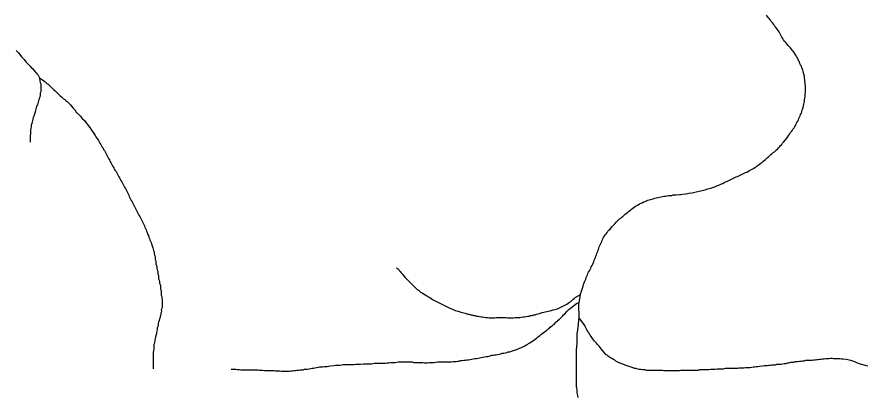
# Model space of a CAD drawing. Extents: x 652.3 to 678, y 7316.9 to 7344.9.
# Drawn here: x 666.71 to 669.746, y 7327.1 to 7328.454 of the extents above; entities that cross this region are included whole.
import ezdxf

# ---------------------------------------------------------------- set-up
doc = ezdxf.new("R2010")
doc.units = 0
doc.header["$LTSCALE"] = 0.032
doc.layers.add('7', color=7, linetype='Continuous', lineweight=25)

msp = doc.modelspace()

# ---------------------------------------------------------------- linework, layer by layer
at = {"layer": '7'}
for p in [(668.7199, 7327.4615), (668.7064, 7327.4296)]:
    msp.add_line(p, (668.7142, 7327.4336), dxfattribs=at)
for points in [[(669.4894, 7328.3168), (669.4798, 7328.3312), (669.4758, 7328.3351), (669.4727, 7328.3399), (669.4695, 7328.3439), (669.4615, 7328.3518), (669.452, 7328.3638), (669.448, 7328.3678), (669.4448, 7328.3725), (669.4424, 7328.3773), (669.4392, 7328.3821), (669.4368, 7328.3868), (669.4321, 7328.3964), (669.4289, 7328.4012), (669.4257, 7328.4051), (669.4225, 7328.4099), (669.4193, 7328.4139), (669.4162, 7328.4187), (669.413, 7328.4227), (669.4098, 7328.4266), (669.4066, 7328.4314), (669.4034, 7328.4354), (669.4002, 7328.4394), (669.3971, 7328.4441), (669.3939, 7328.4481), (669.3907, 7328.4521), (669.3843, 7328.4601)], [(666.7068, 7328.3335), (666.7148, 7328.3256), (666.7275, 7328.3097), (666.7315, 7328.3057), (666.7355, 7328.3017), (666.7419, 7328.2938), (666.7538, 7328.2818), (666.757, 7328.2778), (666.7609, 7328.2739), (666.7649, 7328.2699), (666.7745, 7328.2579), (666.7785, 7328.254), (666.7816, 7328.25), (666.7856, 7328.246), (666.7904, 7328.2365)], [(669.1854, 7327.8426), (669.195, 7327.8458), (669.1997, 7327.8474), (669.2045, 7327.849), (669.2093, 7327.8514), (669.2141, 7327.8529), (669.2236, 7327.8577), (669.2284, 7327.8593), (669.2332, 7327.8625), (669.2379, 7327.8649), (669.2427, 7327.8665), (669.2475, 7327.8689), (669.2522, 7327.8704), (669.257, 7327.8728), (669.2618, 7327.8752), (669.2761, 7327.8824), (669.2809, 7327.884), (669.3095, 7327.8983), (669.3143, 7327.8999), (669.3239, 7327.9047), (669.3286, 7327.9078), (669.3382, 7327.9126), (669.3422, 7327.9158), (669.3469, 7327.9182), (669.3509, 7327.9214), (669.3549, 7327.9246), (669.3589, 7327.9277), (669.3636, 7327.9309), (669.3676, 7327.9341), (669.3716, 7327.9373), (669.3756, 7327.9413), (669.3804, 7327.9444), (669.3843, 7327.9484), (669.3883, 7327.9516), (669.3923, 7327.9556), (669.3963, 7327.9588), (669.4002, 7327.962), (669.4042, 7327.9659), (669.4082, 7327.9691), (669.4122, 7327.9723), (669.4162, 7327.9755), (669.4201, 7327.9795), (669.4241, 7327.9826), (669.4273, 7327.9866), (669.4313, 7327.9906), (669.4345, 7327.9946), (669.4384, 7327.9986), (669.4416, 7328.0025), (669.4448, 7328.0065), (669.4575, 7328.0224), (669.4639, 7328.032), (669.4671, 7328.0367), (669.4703, 7328.0407), (669.4735, 7328.0447), (669.4766, 7328.0495), (669.4798, 7328.0543), (669.483, 7328.0582), (669.4854, 7328.063), (669.4886, 7328.067), (669.4902, 7328.0718), (669.4925, 7328.0765), (669.4957, 7328.0813), (669.4981, 7328.0861), (669.4997, 7328.0909), (669.5021, 7328.0956), (669.5045, 7328.1004), (669.5061, 7328.1052), (669.5085, 7328.1099), (669.5101, 7328.1147), (669.5116, 7328.1195), (669.5132, 7328.1243), (669.5148, 7328.1298), (669.5164, 7328.1362), (669.5172, 7328.1418), (669.5188, 7328.1466), (669.5196, 7328.1521), (669.5196, 7328.1577), (669.5204, 7328.1641), (669.522, 7328.1688), (669.522, 7328.18), (669.5228, 7328.1855), (669.5228, 7328.2078), (669.522, 7328.2134), (669.522, 7328.219), (669.5212, 7328.2245), (669.5204, 7328.2301), (669.5196, 7328.2357), (669.5196, 7328.242), (669.5164, 7328.2532), (669.5156, 7328.2587), (669.514, 7328.2635), (669.5108, 7328.2731), (669.5085, 7328.2778), (669.5061, 7328.2834), (669.5037, 7328.2882), (669.5021, 7328.293), (669.4989, 7328.2977), (669.4973, 7328.3025), (669.4949, 7328.3073), (669.4918, 7328.3121), (669.4894, 7328.3168)], [(666.7904, 7328.2365), (666.7912, 7328.2245), (666.7928, 7328.2198), (666.7952, 7328.215), (666.7952, 7328.1919), (666.7944, 7328.1863), (666.7928, 7328.1816), (666.792, 7328.176), (666.792, 7328.1704), (666.7904, 7328.1656), (666.7888, 7328.1601), (666.7864, 7328.1553), (666.7856, 7328.1497), (666.784, 7328.145), (666.7824, 7328.1402), (666.78, 7328.1346), (666.7785, 7328.1298), (666.7769, 7328.1251), (666.7753, 7328.1187), (666.7729, 7328.1107), (666.7697, 7328.0996), (666.7681, 7328.0948), (666.7665, 7328.0893), (666.7657, 7328.0837), (666.7641, 7328.0789), (666.7633, 7328.0733), (666.7609, 7328.0678), (666.7602, 7328.0622), (666.7594, 7328.055), (666.7578, 7328.0503), (666.7578, 7328.0447), (666.757, 7328.0224), (666.7564, 7328.0065), (666.7564, 7328.0061)], [(666.7904, 7328.2365), (666.8047, 7328.2269), (666.8087, 7328.2237), (666.8127, 7328.2198), (666.8166, 7328.2166), (666.8206, 7328.2134), (666.8246, 7328.2102), (666.8318, 7328.203), (666.8405, 7328.1951), (666.8445, 7328.1911), (666.8485, 7328.1871), (666.8604, 7328.1752), (666.8644, 7328.172), (666.8684, 7328.1688), (666.8723, 7328.1649), (666.8763, 7328.1617), (666.8803, 7328.1585), (666.8843, 7328.1553), (666.8883, 7328.1521), (666.9002, 7328.1402), (666.9034, 7328.1362), (666.9097, 7328.1283), (666.9137, 7328.1243), (666.9169, 7328.1203), (666.9201, 7328.1155), (666.936, 7328.0996), (666.9392, 7328.0956), (666.9424, 7328.0916), (666.9503, 7328.0837), (666.9567, 7328.0757), (666.9599, 7328.071), (666.9694, 7328.059), (666.9758, 7328.0495), (666.979, 7328.0447), (666.9885, 7328.0304), (666.9917, 7328.0256), (666.9981, 7328.0161), (667.0012, 7328.0121), (667.0028, 7328.0073), (667.0052, 7328.0025), (667.0084, 7327.9986), (667.0108, 7327.9938), (667.014, 7327.989), (667.0172, 7327.985), (667.0188, 7327.9803), (667.0219, 7327.9763), (667.0267, 7327.9667), (667.0291, 7327.962), (667.0363, 7327.9476), (667.0394, 7327.9429), (667.041, 7327.9381), (667.0442, 7327.9341), (667.0466, 7327.9293), (667.0498, 7327.9246), (667.0522, 7327.9198), (667.0554, 7327.915), (667.0569, 7327.9102), (667.0601, 7327.9055), (667.0633, 7327.9015), (667.0657, 7327.8967), (667.0681, 7327.8919), (667.0713, 7327.888), (667.0729, 7327.8832), (667.076, 7327.8792), (667.0808, 7327.8697), (667.084, 7327.8649), (667.0864, 7327.8601)], [(667.0864, 7327.8601), (667.0935, 7327.8458), (667.0967, 7327.841), (667.1039, 7327.8267), (667.1063, 7327.8219), (667.1087, 7327.8171), (667.1103, 7327.8124), (667.1126, 7327.8076), (667.115, 7327.8028), (667.1174, 7327.798), (667.1206, 7327.7933), (667.123, 7327.7885), (667.1254, 7327.7837), (667.1325, 7327.7694), (667.1349, 7327.7646), (667.1421, 7327.7503), (667.1445, 7327.7455), (667.1477, 7327.7407), (667.1524, 7327.7312), (667.1548, 7327.7264), (667.162, 7327.7121), (667.1644, 7327.7073), (667.166, 7327.7026), (667.1707, 7327.693), (667.1723, 7327.6882), (667.1739, 7327.6835), (667.1755, 7327.6779), (667.1787, 7327.6731), (667.1803, 7327.6675), (667.1827, 7327.6628), (667.1843, 7327.658), (667.1866, 7327.6532), (667.1882, 7327.6484), (667.1898, 7327.6437), (667.1946, 7327.6294), (667.1962, 7327.6246), (667.197, 7327.619), (667.1994, 7327.6142), (667.1994, 7327.6087), (667.2002, 7327.6031), (667.2026, 7327.5983), (667.2026, 7327.5928), (667.2034, 7327.5872), (667.2049, 7327.5824), (667.2057, 7327.5768), (667.2057, 7327.5713), (667.2089, 7327.5617), (667.2089, 7327.5562), (667.2097, 7327.5506), (667.2121, 7327.5458), (667.2121, 7327.5402), (667.2129, 7327.5347), (667.2145, 7327.5299), (667.2153, 7327.5243), (667.2153, 7327.5188), (667.2177, 7327.514), (667.2185, 7327.5084), (667.2185, 7327.5028), (667.2201, 7327.4981), (667.2217, 7327.4925), (667.2217, 7327.4869), (667.2224, 7327.4814), (667.2248, 7327.4766), (667.2248, 7327.4599), (667.2264, 7327.4551), (667.2264, 7327.4495), (667.228, 7327.4448), (667.228, 7327.4169), (667.2264, 7327.4121), (667.2248, 7327.4074), (667.2256, 7327.4002), (667.2232, 7327.3954), (667.2232, 7327.3899), (667.2201, 7327.3851), (667.2201, 7327.3795), (667.2185, 7327.3747), (667.2169, 7327.3692), (667.2153, 7327.3636), (667.2137, 7327.3588), (667.2137, 7327.3525), (667.2121, 7327.3477), (667.2105, 7327.3421), (667.2105, 7327.3365), (667.2089, 7327.3318), (667.2073, 7327.327), (667.2073, 7327.3214), (667.2049, 7327.3159), (667.2041, 7327.3103), (667.2034, 7327.3047), (667.2018, 7327.2999), (667.2002, 7327.2888), (667.1986, 7327.284), (667.1978, 7327.2785), (667.1978, 7327.2673), (667.197, 7327.2617), (667.1962, 7327.2562), (667.1962, 7327.2506), (667.1954, 7327.245), (667.1954, 7327.2395), (667.1962, 7327.2339), (667.1962, 7327.1961)], [(668.7199, 7327.4615), (668.7247, 7327.4782), (668.7295, 7327.4925), (668.7311, 7327.4981), (668.7343, 7327.5076), (668.7366, 7327.5124), (668.739, 7327.5172), (668.7406, 7327.5227), (668.7454, 7327.5323), (668.747, 7327.5378), (668.7494, 7327.5426), (668.7526, 7327.5466), (668.7573, 7327.5562), (668.7589, 7327.5609), (668.7621, 7327.5657), (668.7645, 7327.5705), (668.7677, 7327.58), (668.7693, 7327.5848), (668.774, 7327.5943), (668.7756, 7327.5991), (668.7772, 7327.6039), (668.7788, 7327.6087), (668.7812, 7327.6134), (668.7828, 7327.6182), (668.7844, 7327.623), (668.7876, 7327.6325), (668.79, 7327.6373), (668.7915, 7327.6421), (668.7963, 7327.6516), (668.7979, 7327.6564), (668.8003, 7327.6612), (668.8027, 7327.666), (668.8091, 7327.6755), (668.8122, 7327.6795), (668.8154, 7327.6843), (668.8186, 7327.6882), (668.8218, 7327.6922), (668.8258, 7327.6962), (668.8321, 7327.7041), (668.8441, 7327.7161), (668.848, 7327.7201), (668.86, 7327.732), (668.864, 7327.7352), (668.8679, 7327.7384), (668.8719, 7327.7415), (668.8759, 7327.7455), (668.8799, 7327.7487), (668.8838, 7327.7519), (668.8878, 7327.7551), (668.8918, 7327.7583), (668.8958, 7327.7614), (668.8998, 7327.7646), (668.9037, 7327.7678), (668.9077, 7327.771), (668.9125, 7327.7742), (668.9173, 7327.7774), (668.922, 7327.7805), (668.9268, 7327.7829), (668.9316, 7327.7861), (668.9364, 7327.7885), (668.9411, 7327.7901), (668.9459, 7327.7933), (668.9507, 7327.7949), (668.9555, 7327.7964), (668.9602, 7327.7988), (668.965, 7327.8004), (668.9698, 7327.802), (668.9753, 7327.8028), (668.9801, 7327.8044), (668.9857, 7327.806), (668.9905, 7327.8076), (668.9968, 7327.8084), (669.0024, 7327.81), (669.008, 7327.8108), (669.0127, 7327.8124), (669.0183, 7327.8132), (669.0239, 7327.814), (669.0295, 7327.8147), (669.035, 7327.8163), (669.0462, 7327.8163), (669.0509, 7327.8179), (669.0621, 7327.8179), (669.0732, 7327.8195), (669.0788, 7327.8195), (669.0844, 7327.8203), (669.0955, 7327.8219), (669.1019, 7327.8227), (669.1066, 7327.8243), (669.1178, 7327.8259), (669.1233, 7327.8267), (669.1281, 7327.8283), (669.1337, 7327.8291), (669.1393, 7327.8299), (669.144, 7327.8315), (669.1496, 7327.8323), (669.1544, 7327.8338), (669.1599, 7327.8354), (669.1655, 7327.8362), (669.1751, 7327.8394), (669.1798, 7327.841), (669.1854, 7327.8426)], [(668.0639, 7327.5572), (668.0643, 7327.5569), (668.0707, 7327.553), (668.0738, 7327.5482), (668.077, 7327.5442), (668.081, 7327.5402), (668.0842, 7327.5355), (668.0882, 7327.5315), (668.0945, 7327.5235), (668.1104, 7327.5076), (668.1144, 7327.5036), (668.1343, 7327.4837), (668.1383, 7327.4806), (668.1423, 7327.4774), (668.1462, 7327.4742), (668.1502, 7327.471), (668.155, 7327.4678), (668.1598, 7327.4646), (668.1645, 7327.4623), (668.1693, 7327.4591), (668.1741, 7327.4567), (668.1781, 7327.4535), (668.1828, 7327.4511), (668.1876, 7327.4479), (668.1924, 7327.4448), (668.1972, 7327.4416), (668.2258, 7327.4272), (668.2306, 7327.4249), (668.2545, 7327.4129), (668.264, 7327.4097), (668.2736, 7327.405), (668.2783, 7327.4034), (668.2839, 7327.4026), (668.2934, 7327.3994), (668.2982, 7327.3978), (668.3038, 7327.397), (668.3086, 7327.3954), (668.3181, 7327.3922), (668.3237, 7327.3914), (668.3285, 7327.3899), (668.334, 7327.3891), (668.3388, 7327.3875), (668.3444, 7327.3867), (668.3491, 7327.3851), (668.3547, 7327.3843), (668.3659, 7327.3827), (668.3714, 7327.3819), (668.377, 7327.3811), (668.3826, 7327.3803), (668.3881, 7327.3803), (668.3929, 7327.3787), (668.4152, 7327.3787), (668.4208, 7327.3795), (668.4542, 7327.3795), (668.4597, 7327.3787), (668.482, 7327.3787), (668.4876, 7327.3795), (668.4932, 7327.3795), (668.4987, 7327.3803), (668.5043, 7327.3803), (668.5099, 7327.3811), (668.5154, 7327.3819), (668.521, 7327.3819), (668.5266, 7327.3835), (668.5322, 7327.3843), (668.5377, 7327.3851), (668.5425, 7327.3867), (668.5481, 7327.3875), (668.5528, 7327.3891), (668.5584, 7327.3899), (668.564, 7327.3914), (668.5688, 7327.393), (668.5743, 7327.3946), (668.5839, 7327.3978), (668.5894, 7327.3986), (668.5942, 7327.4002), (668.5998, 7327.401), (668.6046, 7327.4026), (668.6117, 7327.4042), (668.6229, 7327.4074), (668.6284, 7327.4082), (668.634, 7327.4097), (668.6388, 7327.4113), (668.6435, 7327.4137), (668.6483, 7327.4153), (668.6531, 7327.4185), (668.6579, 7327.4209), (668.6722, 7327.428), (668.677, 7327.4312), (668.6817, 7327.4344), (668.6857, 7327.4376), (668.6897, 7327.4408), (668.6937, 7327.4448), (668.6977, 7327.4479), (668.7016, 7327.4511), (668.7056, 7327.4543), (668.7199, 7327.4615)], [(668.0309, 7327.218), (668.0364, 7327.218), (668.042, 7327.2188), (668.0476, 7327.2196), (668.0587, 7327.2196), (668.0699, 7327.2212), (668.12, 7327.2212), (668.1248, 7327.2196), (668.1526, 7327.2196), (668.1582, 7327.2188), (668.1637, 7327.218), (668.1749, 7327.218), (668.1805, 7327.2188), (668.1876, 7327.2196), (668.1988, 7327.2196), (668.2099, 7327.2212), (668.26, 7327.2212), (668.2656, 7327.2228), (668.2767, 7327.2228), (668.2815, 7327.2243), (668.2871, 7327.2243), (668.2926, 7327.2259), (668.2982, 7327.2259), (668.3038, 7327.2275), (668.3094, 7327.2275), (668.3149, 7327.2283), (668.3205, 7327.2291), (668.3269, 7327.2299), (668.3324, 7327.2307), (668.3372, 7327.2323), (668.3436, 7327.2331), (668.3491, 7327.2339), (668.3555, 7327.2347), (668.3619, 7327.2355), (668.3666, 7327.2371), (668.3722, 7327.2379), (668.3778, 7327.2395), (668.3834, 7327.2403), (668.3889, 7327.2411), (668.3945, 7327.2419), (668.404, 7327.245), (668.4096, 7327.245), (668.4144, 7327.2466), (668.42, 7327.2466), (668.4247, 7327.2482), (668.4303, 7327.249), (668.4359, 7327.2506), (668.4414, 7327.2522), (668.447, 7327.253), (668.4526, 7327.2538), (668.4582, 7327.2554), (668.4629, 7327.257), (668.4685, 7327.2578), (668.4741, 7327.2594), (668.4884, 7327.2641), (668.4932, 7327.2657), (668.4979, 7327.2681), (668.5027, 7327.2705), (668.5075, 7327.2721), (668.5123, 7327.2745), (668.5218, 7327.2793), (668.5266, 7327.2824), (668.5314, 7327.284), (668.5353, 7327.2872), (668.5401, 7327.2896), (668.5449, 7327.2928), (668.5497, 7327.296), (668.5544, 7327.2991), (668.5592, 7327.3023), (668.5632, 7327.3063), (668.5672, 7327.3095), (668.5711, 7327.3127), (668.5751, 7327.3159), (668.5791, 7327.319), (668.5831, 7327.3222), (668.5871, 7327.3254), (668.5918, 7327.3286), (668.5958, 7327.3318), (668.5998, 7327.3349), (668.6038, 7327.3381), (668.6085, 7327.3413), (668.6125, 7327.3453), (668.6165, 7327.3485), (668.6205, 7327.3517), (668.6245, 7327.3556), (668.6284, 7327.3588), (668.6324, 7327.3628), (668.6372, 7327.366), (668.6412, 7327.37), (668.6451, 7327.3739), (668.6491, 7327.3771), (668.6531, 7327.3811), (668.6563, 7327.3851), (668.6603, 7327.3891), (668.6642, 7327.393), (668.6722, 7327.401), (668.6754, 7327.405), (668.6794, 7327.4089), (668.6833, 7327.4121), (668.6905, 7327.4185), (668.7064, 7327.4296)], [(668.7142, 7327.4336), (668.7136, 7327.4304), (668.7136, 7327.4066), (668.7144, 7327.401), (668.7144, 7327.3803)], [(668.7144, 7327.3803), (668.7112, 7327.3461), (668.7096, 7327.3349), (668.7088, 7327.3294), (668.708, 7327.3238), (668.708, 7327.3182), (668.708, 7327.3127), (668.708, 7327.3071), (668.708, 7327.3015), (668.708, 7327.296), (668.708, 7327.2904), (668.7072, 7327.2848), (668.7064, 7327.2785), (668.7064, 7327.2729), (668.7056, 7327.2673), (668.7056, 7327.2617), (668.7056, 7327.2562), (668.7048, 7327.2506), (668.7048, 7327.245), (668.7048, 7327.2395), (668.7048, 7327.2339), (668.7048, 7327.2283), (668.7048, 7327.2228), (668.7048, 7327.2172), (668.7048, 7327.2116), (668.7048, 7327.206), (668.7048, 7327.2005), (668.7048, 7327.1949), (668.7048, 7327.1893), (668.7048, 7327.1838), (668.7048, 7327.1782), (668.7048, 7327.1726), (668.7048, 7327.1671), (668.7048, 7327.1615), (668.7048, 7327.1559), (668.7048, 7327.1503), (668.7048, 7327.1448), (668.7056, 7327.1392), (668.7056, 7327.1336), (668.7064, 7327.1281), (668.7072, 7327.1225), (668.708, 7327.1169), (668.708, 7327.1114), (668.7088, 7327.1058), (668.7104, 7327.101), (668.7112, 7327.0947)], [(668.8377, 7327.2299), (668.8329, 7327.2331), (668.8281, 7327.2355), (668.8234, 7327.2387), (668.8194, 7327.2419), (668.8154, 7327.245), (668.8114, 7327.2482), (668.8075, 7327.2522), (668.7947, 7327.2681), (668.7915, 7327.2721), (668.7884, 7327.2761), (668.7844, 7327.28), (668.7812, 7327.284), (668.7772, 7327.288), (668.7709, 7327.296), (668.7637, 7327.3055), (668.7581, 7327.3127), (668.7549, 7327.3174), (668.7526, 7327.3222), (668.7494, 7327.327), (668.7462, 7327.3318), (668.743, 7327.3365), (668.7382, 7327.3461), (668.7358, 7327.3509), (668.7335, 7327.3556), (668.7144, 7327.3803)], [(669.7463, 7327.2058), (669.7456, 7327.206), (669.7289, 7327.2108), (669.7233, 7327.2124), (669.709, 7327.2172), (669.7042, 7327.2196), (669.6994, 7327.2212), (669.6851, 7327.2259), (669.6795, 7327.2275), (669.674, 7327.2283), (669.6684, 7327.2299), (669.6573, 7327.2315), (669.6517, 7327.2315), (669.6461, 7327.2323), (669.6238, 7327.2323), (669.6183, 7327.2331), (669.6127, 7327.2331), (669.6071, 7327.2323), (669.596, 7327.2323), (669.5904, 7327.2315), (669.5841, 7327.2315), (669.5793, 7327.2299), (669.5737, 7327.2299), (669.5689, 7327.2283), (669.5634, 7327.2283), (669.5578, 7327.2275), (669.5522, 7327.2275), (669.5467, 7327.2267), (669.5411, 7327.2267), (669.5355, 7327.2259), (669.5236, 7327.2259), (669.5188, 7327.2243), (669.5132, 7327.2243), (669.5077, 7327.2228), (669.5021, 7327.2228), (669.4965, 7327.2212), (669.4854, 7327.2212), (669.4806, 7327.2196), (669.475, 7327.2196), (669.4695, 7327.2188), (669.4639, 7327.2172), (669.4583, 7327.2164), (669.4536, 7327.2148), (669.4472, 7327.2148), (669.4424, 7327.2132), (669.4361, 7327.2124), (669.4305, 7327.2124), (669.4249, 7327.2116), (669.4193, 7327.2116), (669.4146, 7327.21), (669.4034, 7327.21), (669.3987, 7327.2084), (669.3931, 7327.2084), (669.3867, 7327.2068), (669.3756, 7327.2068), (669.37, 7327.206), (669.3589, 7327.2045), (669.3533, 7327.2037), (669.3477, 7327.2037), (669.343, 7327.2021), (669.3374, 7327.2021), (669.3262, 7327.2005), (669.3151, 7327.2005), (669.3087, 7327.1997), (669.3032, 7327.1989), (669.2857, 7327.1989), (669.2809, 7327.1973), (669.2363, 7327.1973), (669.23, 7327.1957), (669.2077, 7327.1957), (669.2013, 7327.1941), (669.1846, 7327.1941), (669.179, 7327.1933), (669.1735, 7327.1925), (669.1456, 7327.1925), (669.1409, 7327.1909), (669.0899, 7327.1909), (669.0844, 7327.1901), (669.0788, 7327.1901), (669.0732, 7327.1893), (669.0175, 7327.1893), (669.0127, 7327.1909), (668.9563, 7327.1909), (668.9515, 7327.1925), (668.9403, 7327.1925), (668.9356, 7327.1941), (668.93, 7327.1941), (668.9252, 7327.1957), (668.9189, 7327.1973), (668.9133, 7327.1981), (668.9085, 7327.1997), (668.8942, 7327.2045), (668.8894, 7327.206), (668.8799, 7327.2092), (668.8751, 7327.2116), (668.8703, 7327.2132), (668.8655, 7327.2156), (668.8608, 7327.2172), (668.8464, 7327.2243), (668.8425, 7327.2275), (668.8377, 7327.2299)], [(667.4735, 7327.1949), (667.4906, 7327.1949), (667.497, 7327.1941), (667.5025, 7327.1941), (667.5081, 7327.1933), (667.5638, 7327.1933), (667.5702, 7327.1925), (667.5757, 7327.1917), (667.5869, 7327.1917), (667.5924, 7327.1909), (667.598, 7327.1909), (667.6036, 7327.1901), (667.6259, 7327.1901), (667.6314, 7327.1893), (667.6481, 7327.1893), (667.6537, 7327.1885), (667.6816, 7327.1885), (667.6871, 7327.1893), (667.6927, 7327.1893), (667.6983, 7327.1901), (667.7038, 7327.1901), (667.7086, 7327.1917), (667.7142, 7327.1917), (667.7198, 7327.1933), (667.7309, 7327.1933), (667.7357, 7327.1949), (667.7412, 7327.1949), (667.7468, 7327.1957), (667.7524, 7327.1965), (667.7579, 7327.1973), (667.7627, 7327.1989), (667.7683, 7327.1989), (667.7731, 7327.2005), (667.7842, 7327.2021), (667.789, 7327.2037), (667.8001, 7327.2037), (667.8057, 7327.2045), (667.8113, 7327.2053), (667.8168, 7327.2053), (667.8224, 7327.206), (667.8288, 7327.2068), (667.8399, 7327.2084), (667.8463, 7327.2092), (667.8518, 7327.21), (667.863, 7327.21), (667.8685, 7327.2108), (667.8741, 7327.2116), (667.8964, 7327.2116), (667.902, 7327.2124), (667.9131, 7327.2124), (667.9187, 7327.2132), (667.9354, 7327.2132), (667.9465, 7327.2148), (667.9744, 7327.2148), (667.9799, 7327.2156), (667.9855, 7327.2164), (668.0189, 7327.2164), (668.0245, 7327.2172), (668.0309, 7327.218)]]:
    msp.add_lwpolyline(points, dxfattribs=at)

doc.saveas('drawing.dxf')
